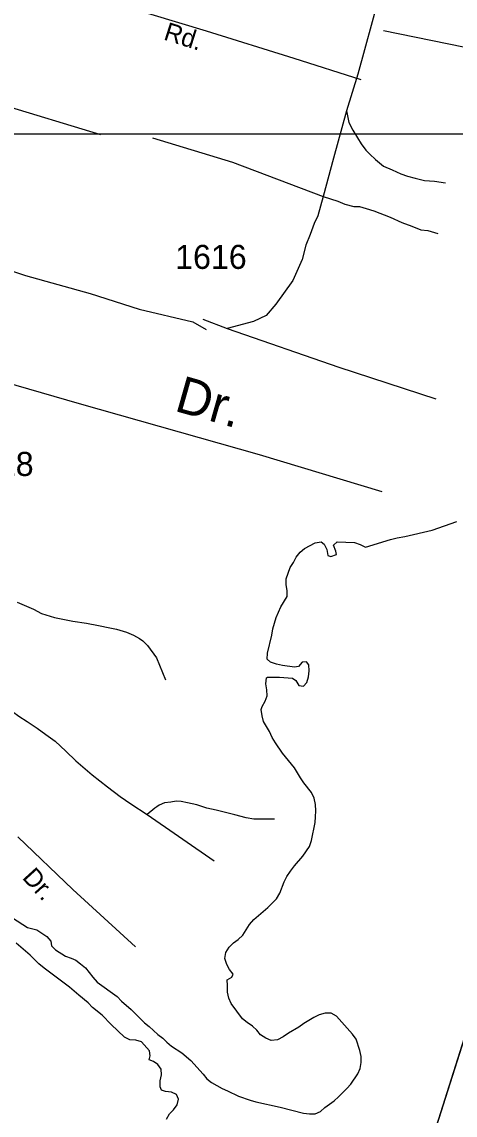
# Model space of a CAD drawing. Extents: x 2290055 to 2389491, y 66597 to 237875.
# Drawn here: x 2344494 to 2345621, y 147173 to 150018 of the extents above; entities that cross this region are included whole.
import ezdxf

# ---------------------------------------------------------------- set-up
doc = ezdxf.new("R2010")
doc.units = 0
for name, color, linetype in [('Exist Hydrographic River Shore', 7, 'Continuous'), ('Exist Road Non-System Type 51', 7, 'Continuous'), ('Exist Road Non-System Type 51 Label', 7, 'Continuous'), ('Exist Road Secondary Type 51 Attributed', 7, 'Continuous'), ('Exist Road Secondary Type 51 Label', 7, 'Continuous'), ('Exist Road Secondary Type 51 Number Label', 7, 'Continuous'), ('Map Preparation Inset Cut Line', 7, 'Continuous')]:
    doc.layers.add(name, color=color, linetype=linetype)

msp = doc.modelspace()

# ---------------------------------------------------------------- linework, layer by layer
at = {"layer": 'Exist Hydrographic River Shore'}
for points in [[(2345234.5, 148352.4), (2345223.7, 148351.8), (2345213.5, 148340.4), (2345203, 148339), (2345172, 148343.2), (2345156.2, 148346.8), (2345141, 148351.5), (2345132.2, 148359.7), (2345133, 148375.2), (2345144.2, 148422.5), (2345147.2, 148438.3), (2345155.5, 148467.7), (2345168.2, 148495.6), (2345184.5, 148522.5), (2345184.7, 148537.6), (2345181.7, 148553.6), (2345181.7, 148568.8), (2345192, 148597.9), (2345200.5, 148610.9), (2345208, 148625), (2345218.2, 148637.7), (2345229.7, 148647.3), (2345257.5, 148661.9), (2345272.7, 148664.5), (2345280.2, 148658.4), (2345287.5, 148644.6), (2345289.7, 148629.1), (2345298, 148626.8), (2345312.5, 148631.5), (2345310.5, 148641), (2345304.5, 148655.9), (2345314, 148665.2), (2345359.5, 148663.4), (2345374.5, 148658.1), (2345388, 148651.1), (2345453, 148671), (2345470.5, 148675.3), (2345490.2, 148678.6), (2345561.5, 148695.4), (2345626, 148717.5)], [(2345015.5, 147243), (2345029.2, 147237), (2345057.5, 147222.6), (2345087.7, 147212.6), (2345103, 147208.4), (2345165.7, 147194.2), (2345226.5, 147178.3), (2345242, 147176.6), (2345257.2, 147176.6), (2345271, 147182.9), (2345282, 147193.5), (2345306.7, 147210.9), (2345318.2, 147220.9), (2345339.7, 147242.7), (2345349.7, 147254.3), (2345368.2, 147280.7), (2345374.2, 147294.8), (2345376.5, 147310.2), (2345376.7, 147326.4), (2345373, 147341.5), (2345363.7, 147371), (2345354.5, 147383.7), (2345313, 147430.7), (2345298.5, 147438.5), (2345283.2, 147438.5), (2345267.7, 147434.3), (2345253.5, 147427.3), (2345228, 147411.5), (2345215, 147402.3), (2345187.5, 147386.3), (2345173.7, 147377.3), (2345159, 147369.7), (2345143, 147367.7), (2345128.7, 147373.3), (2345114.7, 147382), (2345105, 147394.7), (2345094, 147405.2), (2345080.2, 147414.5), (2345068.5, 147424.4), (2345038.5, 147464.1), (2345032.2, 147477.9), (2345029.2, 147493.6), (2345029.2, 147510.5), (2345028.2, 147525.8), (2345040, 147532.3), (2345043.5, 147540.6), (2345034.5, 147552.3), (2345027.2, 147565.5), (2345022.5, 147581.2), (2345025, 147596.8), (2345033.2, 147610.2), (2345045, 147621.3), (2345057, 147630.4), (2345068.7, 147641.8), (2345086.5, 147669.6), (2345097.5, 147682), (2345134, 147713.8), (2345156.5, 147735.8), (2345165.5, 147750.6), (2345176.5, 147780.2), (2345183.7, 147794.4), (2345193, 147808.4), (2345203.5, 147821.8), (2345225.2, 147847), (2345242.5, 147872.6), (2345247.2, 147888.1), (2345256.7, 147934.8), (2345258.2, 147949.7), (2345258.7, 147965.2), (2345258, 147981.5), (2345254.2, 147997.7), (2345247.2, 148013.1), (2345227.7, 148038.1), (2345219.2, 148050.6), (2345203.5, 148077.3), (2345172.5, 148115.3), (2345154, 148142), (2345145.7, 148155.9), (2345138.5, 148171.3), (2345123, 148197.7), (2345119.2, 148212.4), (2345116.7, 148228.3), (2345119.2, 148236.5), (2345127, 148250.1), (2345132, 148264.3), (2345131, 148279.8), (2345129, 148295.2), (2345130.2, 148310.9), (2345133.5, 148313.1), (2345149, 148313), (2345164.7, 148312.7), (2345198.2, 148309.9), (2345206.5, 148303.8), (2345215, 148291.1), (2345227, 148289.5), (2345235.7, 148299), (2345240, 148313.5), (2345241.7, 148328.9), (2345241, 148345.1), (2345234.5, 148352.4)], [(2344469.7, 147686.4), (2344508.7, 147661.5), (2344533.2, 147655.9), (2344559, 147638.2), (2344569.2, 147626.3), (2344571, 147613.8), (2344581.5, 147603.1), (2344607.5, 147586.7), (2344622.7, 147582), (2344634.7, 147576.5), (2344647, 147567.2), (2344659.5, 147556.5), (2344669.5, 147544.9), (2344678.5, 147532.2), (2344690.2, 147519.8), (2344741.7, 147482), (2344753.7, 147470), (2344778.5, 147447.9), (2344813.5, 147414), (2344825.5, 147404.2), (2344848, 147383.3), (2344860.5, 147373.9), (2344871.5, 147362.9), (2344883.2, 147352.6), (2344910.5, 147335.4), (2344933.5, 147315.4), (2344966, 147280.1), (2344975.5, 147268.2), (2344987.5, 147258.7), (2345015.5, 147243)], [(2344889, 147187.1), (2344898.5, 147200.1), (2344902, 147215.2), (2344896.7, 147226.9), (2344883, 147233.5), (2344867.7, 147234.9), (2344857.2, 147238.8), (2344854.2, 147247.5), (2344854.2, 147262.7), (2344857.7, 147277.9), (2344856.5, 147292.9), (2344847.5, 147305.2), (2344837, 147312.9), (2344825.2, 147317.6), (2344827.5, 147327.7), (2344826, 147340.9), (2344805.2, 147364.2), (2344790.7, 147368.6), (2344775.2, 147369.2), (2344761.5, 147376.7), (2344726.2, 147409.2), (2344703, 147433.1), (2344678, 147453.6), (2344666.5, 147466), (2344642, 147485.3), (2344618, 147506.4), (2344552, 147556), (2344538.5, 147567.3), (2344515.5, 147589.2), (2344479.2, 147620.5)], [(2344870.5, 147163.2), (2344878.5, 147176.6), (2344889, 147187.1)]]:
    msp.add_lwpolyline(points, dxfattribs=at)
at = {"layer": 'Exist Road Non-System Type 51'}
for p, q in [((2345448.1, 150174.4), (2345367.7, 149881.7)), ((2345367.7, 149881.7), (2345338.4, 149785.7)), ((2344965.2, 149244.3), (2345028.6, 149220.2)), ((2344819.7, 147955.4), (2344994.4, 147834.6))]:
    msp.add_line(p, q, dxfattribs=at)
for points in [[(2345338.4, 149785.7), (2345305.1, 149663.3), (2345277.9, 149563.1)], [(2345338.4, 149785.7), (2345344.8, 149755.4), (2345354.8, 149735.5), (2345367.1, 149715.6), (2345376.5, 149700.5), (2345389, 149683.6), (2345399.3, 149673.5), (2345413.9, 149659.4), (2345435.3, 149641.8), (2345457.7, 149632.2), (2345479.7, 149622.2), (2345497.7, 149616.4), (2345517.6, 149610.6), (2345541.8, 149604.7), (2345567.8, 149602.8), (2345595.9, 149598.9)], [(2344834, 149715.7), (2345042.2, 149652.7), (2345277.9, 149563.1)], [(2342564.5, 149614.9), (2343205.8, 149434.5), (2343731, 149283.6), (2344214.2, 149148.5), (2344642.8, 149025), (2345111.8, 148891.9), (2345430.7, 148795.5)], [(2345277.9, 149563.1), (2345264.2, 149513), (2345254.1, 149492.9), (2345244.4, 149464.6), (2345232.7, 149436.6), (2345223.5, 149399.2), (2345198.9, 149345), (2345155.1, 149283.1), (2345129.3, 149254), (2345096.9, 149237.7), (2345028.6, 149220.2)], [(2345277.9, 149563.1), (2345315.8, 149551.1), (2345334.2, 149543.3), (2345358, 149537.4), (2345372.1, 149537.6), (2345389.4, 149532.4), (2345410, 149526), (2345452, 149509.2), (2345482.4, 149496), (2345508.4, 149486.2), (2345532.4, 149476.6), (2345550.6, 149474.7), (2345576.5, 149466.9)], [(2345028.6, 149220.2), (2345318.5, 149119), (2345571.2, 149036.7)], [(2344482.1, 148507.9), (2344524.1, 148489.9), (2344545.6, 148478.6), (2344578.8, 148468.4), (2344626.4, 148458.8), (2344662.5, 148453), (2344693.9, 148447.3), (2344722.7, 148441.3), (2344740.5, 148437.4), (2344766.4, 148429.9), (2344784.4, 148422.4), (2344800.5, 148413.8), (2344808.7, 148407.6), (2344821, 148395.6), (2344844.2, 148362.7), (2344867.5, 148305.9)], [(2344418.8, 148397.4), (2344410.7, 148371.2), (2344408.3, 148355.3), (2344407.3, 148331), (2344409.3, 148315.3), (2344413.6, 148297.4), (2344422.6, 148277.4), (2344431.3, 148263.3), (2344442, 148250.6), (2344455.7, 148235.8), (2344470, 148223.5), (2344485.9, 148211.7), (2344507.8, 148197.8), (2344534.1, 148179.8), (2344556.7, 148163.3), (2344580.4, 148146.2), (2344608.7, 148120.4), (2344634.6, 148094.8), (2344676.7, 148058.7), (2344717, 148027.2), (2344750.2, 148002.5), (2344777.5, 147983.6), (2344819.7, 147955.4)], [(2345151.2, 147943.4), (2345135.9, 147943.3), (2345115.8, 147943.5), (2345097.8, 147943.8), (2345078, 147947.2), (2345048.1, 147954.6), (2345023.6, 147960.8), (2344999.7, 147966.5), (2344975.5, 147972.4), (2344949.6, 147980.6), (2344925.4, 147986.2), (2344908.9, 147989.1), (2344895.4, 147990.2), (2344881.4, 147988), (2344865.4, 147985.8), (2344851.5, 147979.6), (2344845.4, 147975.8), (2344839.7, 147971.6), (2344819.7, 147955.4)]]:
    msp.add_lwpolyline(points, dxfattribs=at)
at = {"layer": 'Exist Road Non-System Type 51 Label'}
msp.add_lwpolyline([(2346038.1, 149882.7), (2345982.5, 149882.7), (2345434.8, 149994)], dxfattribs=at)
at = {"layer": 'Exist Road Secondary Type 51 Attributed'}
for points in [[(2342975.9, 150628.9), (2343130.5, 150573.7), (2343313.2, 150513.1), (2343582.7, 150429.9), (2343784.5, 150367.7), (2343858.1, 150347.6), (2344034.4, 150292.4), (2344337.4, 150194.2), (2344534.7, 150134.1), (2344694.3, 150078.9), (2344973.5, 149994.5), (2345201.2, 149923), (2345375.9, 149867.9)], [(2342844.6, 150292.6), (2343149.3, 150200.5), (2343297.3, 150151.2), (2343503.7, 150089.3), (2343642.5, 150047.6), (2343879, 149974), (2344434.8, 149804.3), (2344698.5, 149724.5)], [(2342683.1, 149899.7), (2342730.1, 149885.6), (2343140.2, 149764.8), (2343610.2, 149625.7), (2343896.4, 149541.8), (2344051.6, 149493.2), (2344369.5, 149402.6), (2344503.6, 149357.9), (2344672.2, 149310.9), (2344799.2, 149270.1), (2344938.7, 149237.2), (2344973.2, 149217.6)], [(2344483.9, 147897.5), (2344626.5, 147760.4), (2344789.9, 147611.3)]]:
    msp.add_lwpolyline(points, dxfattribs=at)
at = {"layer": 'Map Preparation Inset Cut Line'}
msp.add_line((2343900.4, 141886.2), (2346064.1, 148689.8), dxfattribs=at)
for points in [[(2374088.6, 192135.8), (2313126.6, 192135.8), (2313126.6, 149726.2), (2353934.7, 149726.2), (2375181.1, 184193.5), (2380407.7, 192135.8)], [(2325416.4, 141886.2), (2343900.4, 141886.2), (2346064.1, 148689.8), (2346393.7, 149726.2), (2346064.1, 149726.2), (2346064.1, 156758), (2331912.3, 156758), (2331912.3, 149726.2), (2325417.5, 149726.2)], [(2318953.4, 149726.2), (2325417.5, 149726.2), (2346393.7, 149726.2), (2338303.7, 115381.1), (2324894.8, 115381.1)]]:
    msp.add_lwpolyline(points, close=True, dxfattribs=at)

# ---------------------------------------------------------------- texts
at = {"layer": 'Exist Road Non-System Type 51 Label'}
msp.add_text('Dr.', height=95, rotation=344.1587, dxfattribs=at).set_placement((2344888.1, 149006.5))
at = {"layer": 'Exist Road Secondary Type 51 Label'}
for s, rotation, p in [('Rd.', 342.4534, (2344860.6, 149972.2)), ('Dr.', 312.2153, (2344493.1, 147790.3))]:
    msp.add_text(s, height=47.5, rotation=rotation, dxfattribs=at).set_placement(p)
at = {"layer": 'Exist Road Secondary Type 51 Number Label'}
for s, p in [('1616', (2344893, 149374.9)), ('1518', (2344338.8, 148836.3))]:
    msp.add_text(s, height=62.5, dxfattribs=at).set_placement(p)

doc.saveas('drawing.dxf')
